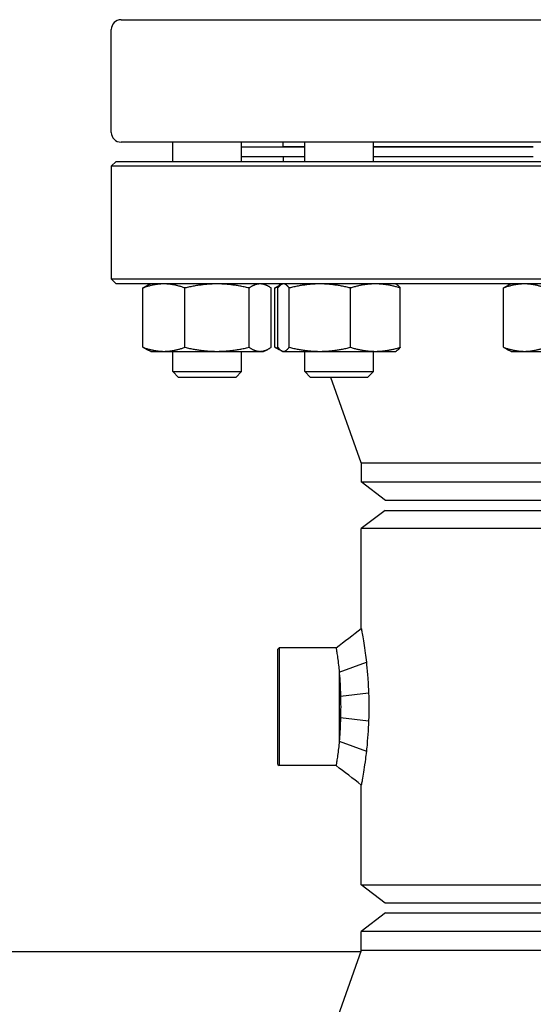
# Model space of a CAD drawing. Header units: inches. Extents: x 5 to 1128, y -85 to 748.
# Tile 615 of 656: x 602.11 to 608.66, y 559.77 to 572.31. Entities that reach past the tile are written whole.
import ezdxf

# ---------------------------------------------------------------- set-up
doc = ezdxf.new("R2010")
doc.units = ezdxf.units.IN
doc.header["$LTSCALE"] = 32
doc.header["$MEASUREMENT"] = 0
doc.layers.add('Visible (ANSI)', color=7, linetype='Continuous', lineweight=30)

msp = doc.modelspace()

# ---------------------------------------------------------------- linework, layer by layer
at = {"layer": 'Visible (ANSI)'}
for p, q in [((603.40563, 572.30978), (618.15563, 572.30978)), ((603.28063, 570.87478), (603.28063, 572.18478)), ((618.15563, 570.74978), (603.40563, 570.74978)), ((604.06461, 570.50478), (604.06461, 570.74978)), ((604.93961, 570.50478), (604.93961, 570.74978)), ((605.47063, 570.68978), (605.47063, 570.74978)), ((605.74694, 570.50478), (605.74694, 570.74978)), ((606.62194, 570.50478), (606.62194, 570.74978)), ((605.74694, 570.68478), (604.93961, 570.68478)), ((605.74694, 570.68978), (605.47063, 570.68978)), ((605.59063, 570.68478), (605.59063, 570.68978)), ((608.66081, 570.68978), (606.62194, 570.68978)), ((608.66081, 570.68478), (606.62194, 570.68478)), ((603.34313, 570.50478), (603.28063, 570.44228)), ((603.34313, 570.50478), (618.21813, 570.50478)), ((605.74694, 570.56478), (604.93961, 570.56478)), ((605.47063, 570.56478), (605.47063, 570.50478)), ((608.66081, 570.56478), (606.62194, 570.56478)), ((603.28063, 570.44228), (603.28063, 569.00728)), ((618.28063, 570.44228), (603.28063, 570.44228)), ((603.28063, 569.00728), (618.28063, 569.00728)), ((603.34313, 568.94478), (603.28063, 569.00728)), ((618.21813, 568.94478), (603.34313, 568.94478)), ((603.78311, 568.94478), (603.73733, 568.92343)), ((605.22111, 568.94478), (605.2669, 568.92343)), ((605.46544, 568.94478), (605.45418, 568.93953)), ((606.90344, 568.94478), (606.9147, 568.93953)), ((608.37931, 568.94478), (608.33352, 568.92343)), ((603.68468, 568.13765), (603.68468, 568.89291)), ((604.21916, 568.13765), (604.21916, 568.89291)), ((605.03659, 568.13765), (605.03659, 568.89291)), ((605.31955, 568.13765), (605.31955, 568.89291)), ((605.36701, 568.13765), (605.36701, 568.89291)), ((605.40391, 568.13765), (605.40391, 568.89291)), ((605.45398, 568.93944), (605.41965, 568.92343)), ((605.54913, 568.13765), (605.54913, 568.89291)), ((606.32966, 568.13765), (606.32966, 568.89291)), ((606.96496, 568.13765), (606.96496, 568.89291)), ((608.28088, 568.13765), (608.28088, 568.89291)), ((603.78311, 568.08578), (603.73733, 568.10713)), ((603.78311, 568.08578), (603.95192, 568.08578)), ((603.95192, 568.08578), (604.62788, 568.08578)), ((604.06461, 567.8277), (604.06461, 568.08578)), ((604.62788, 568.08578), (605.17807, 568.08578)), ((604.93961, 567.8277), (604.93961, 568.08578)), ((605.17807, 568.08578), (605.22111, 568.08578)), ((605.22111, 568.08578), (605.2669, 568.10713)), ((605.45418, 568.09103), (605.41965, 568.10713)), ((605.46544, 568.08578), (605.45418, 568.09103)), ((605.46544, 568.08578), (605.47652, 568.08578)), ((605.47652, 568.08578), (605.9394, 568.08578)), ((605.74694, 567.8277), (605.74694, 568.08578)), ((605.9394, 568.08578), (606.64731, 568.08578)), ((606.62194, 567.8277), (606.62194, 568.08578)), ((606.64731, 568.08578), (606.90344, 568.08578)), ((606.90344, 568.08578), (606.9147, 568.09103)), ((608.37931, 568.08578), (608.33352, 568.10713)), ((608.37931, 568.08578), (608.54812, 568.08578)), ((608.54812, 568.08578), (609.22407, 568.08578)), ((604.06461, 567.8277), (604.93961, 567.8277)), ((604.13753, 567.75478), (604.06461, 567.8277)), ((604.8667, 567.75478), (604.93961, 567.8277)), ((605.74694, 567.8277), (606.62194, 567.8277)), ((605.81986, 567.75478), (605.74694, 567.8277)), ((606.54902, 567.75478), (606.62194, 567.8277)), ((604.8667, 567.75478), (604.13753, 567.75478)), ((606.54902, 567.75478), (605.81986, 567.75478)), ((606.46563, 566.66478), (606.0784, 567.75478)), ((606.46563, 566.66478), (615.09563, 566.66478)), ((606.46563, 566.66478), (606.46563, 566.42457)), ((606.46563, 566.42457), (615.09563, 566.42457)), ((606.77813, 566.18478), (606.46563, 566.42457)), ((614.78313, 566.18478), (606.77813, 566.18478)), ((606.77013, 566.05978), (606.46813, 565.82805)), ((606.77013, 566.05978), (614.79113, 566.05978)), ((615.09313, 565.82805), (606.46813, 565.82805)), ((606.46813, 564.55691), (606.46813, 565.82805)), ((605.40563, 564.29415), (605.42126, 564.30978)), ((605.42126, 564.30978), (605.42126, 562.80978)), ((606.14689, 564.30978), (605.42126, 564.30978)), ((605.40563, 562.8254), (605.40563, 564.29415)), ((606.18688, 563.99961), (606.53224, 564.12702)), ((606.18688, 563.99961), (606.18688, 563.11995)), ((606.20329, 563.69612), (606.56039, 563.73746)), ((606.20329, 563.42344), (606.56039, 563.3821)), ((606.18688, 563.11995), (606.53224, 562.99254)), ((605.40563, 562.8254), (605.42126, 562.80978)), ((606.14689, 562.80978), (605.42126, 562.80978)), ((606.46813, 561.29151), (606.46813, 562.56265)), ((606.46813, 561.29151), (615.09313, 561.29151)), ((606.77013, 561.05978), (606.46813, 561.29151)), ((614.79113, 561.05978), (606.77013, 561.05978)), ((606.77813, 560.93478), (606.46563, 560.69499)), ((606.77813, 560.93478), (614.78313, 560.93478)), ((615.09563, 560.69499), (606.46563, 560.69499)), ((606.46563, 560.45478), (606.46563, 560.69499)), ((606.4603, 560.43978), (546.84313, 560.43978)), ((606.46563, 560.45478), (606.0784, 559.36478)), ((615.09563, 560.45478), (606.46563, 560.45478))]:
    msp.add_line(p, q, dxfattribs=at)
for centre, radius, start, end in [((603.40563, 572.18478), 0.125, 90, 180), ((603.40563, 570.87478), 0.125, 180, 270), ((605.39089, 568.56978), 0.375, 80.315404, 90)]:
    msp.add_arc(centre, radius, start, end, dxfattribs=at)
for points, weights in [([(603.95192, 568.94478), (603.8279, 568.94478), (603.68468, 568.89291)], [1, 1.0379548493, 1]), ([(604.21916, 568.89291), (604.07595, 568.94478), (603.95192, 568.94478)], [1, 1.0379548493, 1]), ([(604.62788, 568.94478), (604.43819, 568.94478), (604.21916, 568.89291)], [1, 1.0379548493, 1]), ([(605.03659, 568.89291), (604.81756, 568.94478), (604.62788, 568.94478)], [1, 1.0379548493, 1]), ([(605.17807, 568.94478), (605.11241, 568.94478), (605.03659, 568.89291)], [1, 1.0379548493, 1]), ([(605.31955, 568.89291), (605.24373, 568.94478), (605.17807, 568.94478)], [1, 1.0379548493, 1]), ([(605.47652, 568.94478), (605.44282, 568.94478), (605.40391, 568.89291)], [1, 1.0379548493, 1]), ([(605.54913, 568.89291), (605.51022, 568.94478), (605.47652, 568.94478)], [1, 1.0379548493, 1]), ([(605.9394, 568.94478), (605.75827, 568.94478), (605.54913, 568.89291)], [1, 1.0379548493, 1]), ([(606.32966, 568.89291), (606.12052, 568.94478), (605.9394, 568.94478)], [1, 1.0379548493, 1]), ([(606.64731, 568.94478), (606.49989, 568.94478), (606.32966, 568.89291)], [1, 1.0379548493, 1]), ([(606.96496, 568.89291), (606.79473, 568.94478), (606.64731, 568.94478)], [1, 1.0379548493, 1]), ([(608.54812, 568.94478), (608.42409, 568.94478), (608.28088, 568.89291)], [1, 1.0379548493, 1]), ([(608.81536, 568.89291), (608.67214, 568.94478), (608.54812, 568.94478)], [1, 1.0379548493, 1]), ([(603.68468, 568.89291), (603.71209, 568.91166), (603.73733, 568.92343)], [1, 1.01339325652, 1.01733426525]), ([(605.36701, 568.89291), (605.39441, 568.91166), (605.41965, 568.92343)], [1, 1.01339325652, 1.01733426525]), ([(605.41768, 568.9099), (605.39291, 568.90229), (605.36701, 568.89291)], [1.01098059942, 1.00665836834, 1]), ([(606.9147, 568.93953), (606.93822, 568.92856), (606.96496, 568.89291)], [1.01653872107, 1.02578038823, 1]), ([(608.28088, 568.89291), (608.30828, 568.91166), (608.33352, 568.92343)], [1, 1.01339325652, 1.01733426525]), ([(603.73733, 568.10713), (603.71209, 568.1189), (603.68468, 568.13765)], [1.01733426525, 1.01339325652, 1]), ([(603.68468, 568.13765), (603.8279, 568.08578), (603.95192, 568.08578)], [1, 1.0379548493, 1]), ([(603.95192, 568.08578), (604.07595, 568.08578), (604.21916, 568.13765)], [1, 1.0379548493, 1]), ([(604.21916, 568.13765), (604.43819, 568.08578), (604.62788, 568.08578)], [1, 1.0379548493, 1]), ([(604.62788, 568.08578), (604.81756, 568.08578), (605.03659, 568.13765)], [1, 1.0379548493, 1]), ([(605.03659, 568.13765), (605.11241, 568.08578), (605.17807, 568.08578)], [1, 1.0379548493, 1]), ([(605.17807, 568.08578), (605.24373, 568.08578), (605.31955, 568.13765)], [1, 1.0379548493, 1]), ([(605.36701, 568.13765), (605.39291, 568.12827), (605.41768, 568.12066)], [1, 1.00665836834, 1.01098059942]), ([(605.41965, 568.10713), (605.39441, 568.1189), (605.36701, 568.13765)], [1.01733426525, 1.01339325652, 1]), ([(605.40391, 568.13765), (605.44282, 568.08578), (605.47652, 568.08578)], [1, 1.0379548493, 1]), ([(605.47652, 568.08578), (605.51022, 568.08578), (605.54913, 568.13765)], [1, 1.0379548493, 1]), ([(605.54913, 568.13765), (605.75827, 568.08578), (605.9394, 568.08578)], [1, 1.0379548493, 1]), ([(605.9394, 568.08578), (606.12052, 568.08578), (606.32966, 568.13765)], [1, 1.0379548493, 1]), ([(606.32966, 568.13765), (606.49989, 568.08578), (606.64731, 568.08578)], [1, 1.0379548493, 1]), ([(606.64731, 568.08578), (606.79473, 568.08578), (606.96496, 568.13765)], [1, 1.0379548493, 1]), ([(606.96496, 568.13765), (606.93822, 568.102), (606.9147, 568.09103)], [1, 1.02578038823, 1.01653872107]), ([(608.33352, 568.10713), (608.30828, 568.1189), (608.28088, 568.13765)], [1.01733426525, 1.01339325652, 1]), ([(608.28088, 568.13765), (608.42409, 568.08578), (608.54812, 568.08578)], [1, 1.0379548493, 1]), ([(608.54812, 568.08578), (608.67214, 568.08578), (608.81536, 568.13765)], [1, 1.0379548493, 1])]:
    msp.add_rational_spline(points, weights, degree=2, dxfattribs=at)
for points in [[(606.14689, 564.30978), (606.25398, 564.39214), (606.36104, 564.47455), (606.46813, 564.55691)], [(606.46813, 562.56265), (606.36104, 562.64501), (606.25398, 562.72742), (606.14689, 562.80978)]]:
    msp.add_open_spline(points, degree=3, dxfattribs=at)
for points, knots in [([(606.46813, 564.55691), (606.46813, 564.55691), (606.46944, 564.55001), (606.47466, 564.52166), (606.47857, 564.50022), (606.4882, 564.44449), (606.49393, 564.41014), (606.50601, 564.33202), (606.51235, 564.28825), (606.52301, 564.20691), (606.52772, 564.16823), (606.53224, 564.12702)], [3.64625854, 3.64625854, 3.64625854, 3.64625854, 4.10750671, 4.10750671, 4.56875488, 4.56875488, 5.03000306, 5.03000306, 5.49125123, 5.49125123, 5.8479589, 5.8479589, 5.8479589, 5.8479589]), ([(606.14689, 564.30978), (606.14689, 564.30978), (606.14763, 564.30526), (606.15065, 564.28624), (606.15293, 564.27174), (606.15867, 564.23345), (606.16212, 564.20961), (606.16955, 564.15457), (606.17351, 564.12336), (606.18049, 564.0627), (606.18375, 564.03236), (606.18688, 563.99961)], [8.62738484, 8.62738484, 8.62738484, 8.62738484, 8.98685495, 8.98685495, 9.34632505, 9.34632505, 9.70579515, 9.70579515, 10.06526526, 10.06526526, 10.36166118, 10.36166118, 10.36166118, 10.36166118]), ([(606.53224, 564.12702), (606.53342, 564.11621), (606.53459, 564.10522), (606.54128, 564.04042), (606.54637, 563.98303), (606.55477, 563.86433), (606.55807, 563.80294), (606.5603, 563.7402), (606.56034, 563.73883), (606.56039, 563.73746)], [5.8479589, 5.8479589, 5.8479589, 5.8479589, 5.94156769, 5.94156769, 6.39188416, 6.39188416, 6.84220062, 6.84220062, 6.85226105, 6.85226105, 6.85226105, 6.85226105]), ([(606.18688, 563.99961), (606.18722, 563.99551), (606.18755, 563.99139), (606.1913, 563.94454), (606.19445, 563.89876), (606.19965, 563.8039), (606.20169, 563.75476), (606.20313, 563.70243), (606.20321, 563.69927), (606.20329, 563.69612)], [4.716153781, 4.716153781, 4.716153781, 4.716153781, 4.751325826, 4.751325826, 5.112791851, 5.112791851, 5.474257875, 5.474257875, 5.497479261, 5.497479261, 5.497479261, 5.497479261]), ([(606.20329, 563.69612), (606.20447, 563.65011), (606.20505, 563.60417), (606.20505, 563.51543), (606.20447, 563.46948), (606.20329, 563.42344)], [5.497479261, 5.497479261, 5.497479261, 5.497479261, 5.8357239, 5.8357239, 6.173679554, 6.173679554, 6.173679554, 6.173679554]), ([(606.56039, 563.73746), (606.56044, 563.73636), (606.56048, 563.73527), (606.56295, 563.67566), (606.56413, 563.61677), (606.56413, 563.55978), (606.56413, 563.50279), (606.56295, 563.4439), (606.56048, 563.38429), (606.56044, 563.3832), (606.56039, 563.3821)], [-0.442439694, -0.442439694, -0.442439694, -0.442439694, -0.434289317, -0.434289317, 0, 0, 0, 0.434289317, 0.434289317, 0.442439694, 0.442439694, 0.442439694, 0.442439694]), ([(606.20329, 563.42344), (606.20324, 563.42123), (606.20318, 563.41901), (606.20182, 563.36854), (606.19985, 563.32027), (606.19483, 563.22696), (606.19179, 563.18185), (606.18795, 563.13305), (606.18742, 563.12646), (606.18688, 563.11995)], [6.173679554, 6.173679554, 6.173679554, 6.173679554, 6.189953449, 6.189953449, 6.544182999, 6.544182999, 6.898412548, 6.898412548, 6.954395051, 6.954395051, 6.954395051, 6.954395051]), ([(606.56039, 563.3821), (606.55832, 563.32242), (606.55519, 563.26265), (606.54718, 563.14669), (606.54231, 563.09044), (606.53544, 563.02235), (606.53385, 563.00728), (606.53224, 562.99254)], [-6.85385588, -6.85385588, -6.85385588, -6.85385588, -6.41667942, -6.41667942, -5.97821514, -5.97821514, -5.85033552, -5.85033552, -5.85033552, -5.85033552]), ([(606.18688, 563.11995), (606.18375, 563.0872), (606.18049, 563.05686), (606.17351, 562.9962), (606.16955, 562.96499), (606.16212, 562.90995), (606.15867, 562.88611), (606.15293, 562.84782), (606.15065, 562.83332), (606.14763, 562.8143), (606.14689, 562.80978), (606.14689, 562.80978)], [1.14151861, 1.14151861, 1.14151861, 1.14151861, 1.43791453, 1.43791453, 1.79738463, 1.79738463, 2.15685474, 2.15685474, 2.51632484, 2.51632484, 2.87579495, 2.87579495, 2.87579495, 2.87579495]), ([(606.53224, 562.99254), (606.52832, 562.95675), (606.52425, 562.92292), (606.51408, 562.8437), (606.50756, 562.798), (606.49507, 562.7164), (606.48911, 562.68048), (606.47907, 562.62215), (606.47498, 562.59967), (606.46951, 562.56992), (606.46813, 562.56265), (606.46813, 562.56265)], [-5.85033552, -5.85033552, -5.85033552, -5.85033552, -5.53975087, -5.53975087, -5.06637779, -5.06637779, -4.5930047, -4.5930047, -4.11963162, -4.11963162, -3.64625854, -3.64625854, -3.64625854, -3.64625854])]:
    msp.add_open_spline(points, degree=3, knots=knots, dxfattribs=at)

doc.saveas('drawing.dxf')
